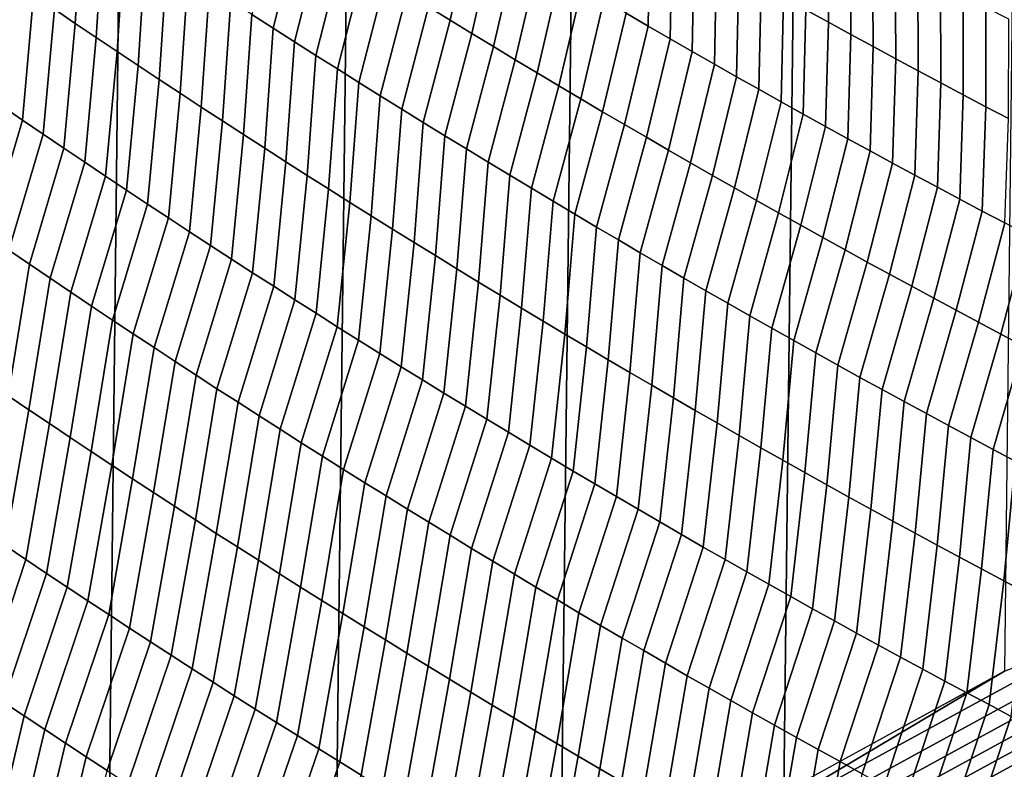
# Model space of a CAD drawing. Header units: metres. Extents: x -240 to 45, y -77 to 27.
# Tile 814 of 1056: x 11.09 to 13.51, y -23.47 to -21.62. Entities that reach past the tile are written whole.
import ezdxf

# ---------------------------------------------------------------- set-up
doc = ezdxf.new("R2010")
doc.units = ezdxf.units.M
doc.layers.add('solid_102011X2', color=7, linetype='CONTINUOUS')

msp = doc.modelspace()

# ---------------------------------------------------------------- linework, layer by layer
at = {"layer": 'solid_102011X2'}
for points in [[(11.298151, 24.343264), (10.729503, -24.592091), (10.155128, -24.828295), (10.729292, 24.592184)], [(11.861567, 24.081562), (11.298356, -24.343168), (10.729503, -24.592091), (11.298151, 24.343264)], [(12.418775, 23.807486), (11.8618, -24.081448), (11.298356, -24.343168), (11.861567, 24.081562)], [(12.968797, 23.521524), (12.419049, -23.807344), (11.8618, -24.081448), (12.418775, 23.807486)], [(13.511796, 23.223614), (12.969113, -23.521353), (12.419049, -23.807344), (12.968797, 23.521524)], [(14.046792, 22.914352), (13.512156, -23.223408), (12.969113, -23.521353), (13.511796, 23.223614)], [(11.172389, -21.592066, 121.656181), (11.223835, -21.626856, 121.674927), (11.242313, -21.330158, 121.958611), (11.190569, -21.295273, 121.940468)], [(11.223835, -21.626856, 121.674927), (11.275366, -21.661526, 121.693573), (11.294139, -21.364922, 121.976654), (11.242313, -21.330158, 121.958611)], [(11.659175, -21.604759, 122.100258), (11.71164, -21.638514, 122.117523), (11.774778, -21.386791, 122.424347), (11.721913, -21.353096, 122.407745)], [(12.093531, -21.586182, 122.521896), (12.146912, -21.618944, 122.537796), (12.201729, -21.377008, 122.849968), (12.147915, -21.344322, 122.834679)], [(12.580335, -21.601913, 122.954185), (12.634688, -21.633476, 122.968666), (12.639018, -21.376894, 123.274673), (12.584336, -21.34536, 123.260704)], [(13.023532, -21.593554, 123.369614), (13.078705, -21.623913, 123.382759), (13.076526, -21.379581, 123.695328), (13.020995, -21.349266, 123.68264)], [(11.275366, -21.661526, 121.693573), (11.326981, -21.696074, 121.712128), (11.346045, -21.399561, 121.994606), (11.294139, -21.364922, 121.976654)], [(11.71164, -21.638514, 122.117523), (11.764185, -21.67214, 122.134689), (11.827719, -21.420355, 122.440857), (11.774778, -21.386791, 122.424347)], [(12.146912, -21.618944, 122.537796), (12.200366, -21.651571, 122.553604), (12.255611, -21.409557, 122.865166), (12.201729, -21.377008, 122.849968)], [(12.634688, -21.633476, 122.968666), (12.689109, -21.664898, 122.98304), (12.693763, -21.408285, 123.288544), (12.639018, -21.376894, 123.274673)], [(13.078705, -21.623913, 123.382759), (13.133937, -21.654123, 123.395805), (13.132113, -21.409744, 123.707909), (13.076526, -21.379581, 123.695328)], [(11.326981, -21.696074, 121.712128), (11.378679, -21.730499, 121.730576), (11.398034, -21.434074, 122.012459), (11.346045, -21.399561, 121.994606)], [(12.200366, -21.651571, 122.553604), (12.253891, -21.684063, 122.569298), (12.309563, -21.441967, 122.880257), (12.255611, -21.409557, 122.865166)], [(12.689109, -21.664898, 122.98304), (12.743594, -21.696177, 122.997307), (12.74857, -21.439529, 123.302307), (12.693763, -21.408285, 123.288544)], [(13.133937, -21.654123, 123.395805), (13.189228, -21.684183, 123.408745), (13.187756, -21.439756, 123.72039), (13.132113, -21.409744, 123.707909)], [(11.378679, -21.730499, 121.730576), (11.430462, -21.764801, 121.748924), (11.450102, -21.468464, 122.03022), (11.398034, -21.434074, 122.012459)], [(11.764185, -21.67214, 122.134689), (11.816807, -21.705637, 122.151749), (11.880733, -21.453787, 122.45726), (11.827719, -21.420355, 122.440857)], [(11.816807, -21.705637, 122.151749), (11.869506, -21.739004, 122.168709), (11.933823, -21.487085, 122.473572), (11.880733, -21.453787, 122.45726)], [(12.253891, -21.684063, 122.569298), (12.307487, -21.716417, 122.5849), (12.363582, -21.474237, 122.895248), (12.309563, -21.441967, 122.880257)], [(12.743594, -21.696177, 122.997307), (12.798143, -21.72731, 123.011475), (12.80344, -21.470629, 123.315979), (12.74857, -21.439529, 123.302307)], [(13.189228, -21.684183, 123.408745), (13.244576, -21.714092, 123.421577), (13.243455, -21.469618, 123.732773), (13.187756, -21.439756, 123.72039)], [(11.430462, -21.764801, 121.748924), (11.482327, -21.798981, 121.767174), (11.502251, -21.502729, 122.047874), (11.450102, -21.468464, 122.03022)], [(12.307487, -21.716417, 122.5849), (12.361155, -21.748634, 122.600388), (12.417669, -21.506367, 122.910133), (12.363582, -21.474237, 122.895248)], [(12.798143, -21.72731, 123.011475), (12.852758, -21.758299, 123.025536), (12.858372, -21.501581, 123.329544), (12.80344, -21.470629, 123.315979)], [(13.244576, -21.714092, 123.421577), (13.299983, -21.743851, 123.434303), (13.299209, -21.499325, 123.745049), (13.243455, -21.469618, 123.732773)], [(11.482327, -21.798981, 121.767174), (11.534275, -21.833036, 121.785324), (11.55448, -21.536865, 122.065437), (11.502251, -21.502729, 122.047874)], [(11.869506, -21.739004, 122.168709), (11.922282, -21.77224, 122.185562), (11.986985, -21.52025, 122.489777), (11.933823, -21.487085, 122.473572)], [(12.361155, -21.748634, 122.600388), (12.414892, -21.780714, 122.615776), (12.471825, -21.538357, 122.924919), (12.417669, -21.506367, 122.910133)], [(12.852758, -21.758299, 123.025536), (12.907436, -21.789141, 123.039482), (12.913364, -21.532387, 123.343002), (12.858372, -21.501581, 123.329544)], [(13.299983, -21.743851, 123.434303), (13.355446, -21.773457, 123.446922), (13.355017, -21.528877, 123.757225), (13.299209, -21.499325, 123.745049)], [(11.042709, -21.830292, 121.345787), (11.093724, -21.865204, 121.365349), (11.121027, -21.557156, 121.637337), (11.069751, -21.522127, 121.618393)], [(11.922282, -21.77224, 122.185562), (11.975135, -21.805346, 122.202324), (12.040221, -21.553284, 122.50589), (11.986985, -21.52025, 122.489777)], [(12.907436, -21.789141, 123.039482), (12.962177, -21.819838, 123.053329), (12.968418, -21.563044, 123.356361), (12.913364, -21.532387, 123.343002)], [(13.355446, -21.773457, 123.446922), (13.410965, -21.802908, 123.459435), (13.410879, -21.558277, 123.769295), (13.355017, -21.528877, 123.757225)], [(11.093724, -21.865204, 121.365349), (11.144827, -21.899998, 121.384811), (11.172389, -21.592066, 121.656181), (11.121027, -21.557156, 121.637337)], [(11.534275, -21.833036, 121.785324), (11.586306, -21.866968, 121.803375), (11.606788, -21.570877, 122.082901), (11.55448, -21.536865, 122.065437)], [(11.975135, -21.805346, 122.202324), (12.028064, -21.83832, 122.218971), (12.093531, -21.586182, 122.521896), (12.040221, -21.553284, 122.50589)], [(12.414892, -21.780714, 122.615776), (12.468699, -21.812654, 122.631065), (12.526046, -21.570206, 122.939606), (12.471825, -21.538357, 122.924919)], [(11.586306, -21.866968, 121.803375), (11.638418, -21.900774, 121.82132), (11.659175, -21.604759, 122.100258), (11.606788, -21.570877, 122.082901)], [(12.468699, -21.812654, 122.631065), (12.522576, -21.844458, 122.64624), (12.580335, -21.601913, 122.954185), (12.526046, -21.570206, 122.939606)], [(12.962177, -21.819838, 123.053329), (13.016981, -21.850388, 123.06707), (13.023532, -21.593554, 123.369614), (12.968418, -21.563044, 123.356361)], [(13.410965, -21.802908, 123.459435), (13.46654, -21.832207, 123.47184), (13.466795, -21.587523, 123.781258), (13.410879, -21.558277, 123.769295)], [(11.144827, -21.899998, 121.384811), (11.196018, -21.934675, 121.404175), (11.223835, -21.626856, 121.674927), (11.172389, -21.592066, 121.656181)], [(11.638418, -21.900774, 121.82132), (11.690612, -21.934454, 121.839165), (11.71164, -21.638514, 122.117523), (11.659175, -21.604759, 122.100258)], [(12.028064, -21.83832, 122.218971), (12.081068, -21.871162, 122.235519), (12.146912, -21.618944, 122.537796), (12.093531, -21.586182, 122.521896)], [(12.522576, -21.844458, 122.64624), (12.576522, -21.87612, 122.661316), (12.634688, -21.633476, 122.968666), (12.580335, -21.601913, 122.954185)], [(13.016981, -21.850388, 123.06707), (13.071847, -21.880789, 123.080704), (13.078705, -21.623913, 123.382759), (13.023532, -21.593554, 123.369614)], [(13.46654, -21.832207, 123.47184), (13.52217, -21.861353, 123.484138), (13.522763, -21.616611, 123.793114), (13.466795, -21.587523, 123.781258)], [(11.196018, -21.934675, 121.404175), (11.247296, -21.969233, 121.423439), (11.275366, -21.661526, 121.693573), (11.223835, -21.626856, 121.674927)], [(12.081068, -21.871162, 122.235519), (12.134148, -21.903872, 122.251961), (12.200366, -21.651571, 122.553604), (12.146912, -21.618944, 122.537796)], [(13.071847, -21.880789, 123.080704), (13.126775, -21.911043, 123.094231), (13.133937, -21.654123, 123.395805), (13.078705, -21.623913, 123.382759)], [(11.690612, -21.934454, 121.839165), (11.742887, -21.968008, 121.856903), (11.764185, -21.67214, 122.134689), (11.71164, -21.638514, 122.117523)], [(12.134148, -21.903872, 122.251961), (12.187303, -21.936447, 122.268303), (12.253891, -21.684063, 122.569298), (12.200366, -21.651571, 122.553604)], [(12.576522, -21.87612, 122.661316), (12.630536, -21.90764, 122.676277), (12.689109, -21.664898, 122.98304), (12.634688, -21.633476, 122.968666)], [(13.126775, -21.911043, 123.094231), (13.181764, -21.941147, 123.107643), (13.189228, -21.684183, 123.408745), (13.133937, -21.654123, 123.395805)], [(11.247296, -21.969233, 121.423439), (11.298661, -22.003674, 121.442596), (11.326981, -21.696074, 121.712128), (11.275366, -21.661526, 121.693573)], [(11.742887, -21.968008, 121.856903), (11.795242, -22.001434, 121.874542), (11.816807, -21.705637, 122.151749), (11.764185, -21.67214, 122.134689)], [(12.630536, -21.90764, 122.676277), (12.684619, -21.93902, 122.691139), (12.743594, -21.696177, 122.997307), (12.689109, -21.664898, 122.98304)], [(11.298661, -22.003674, 121.442596), (11.350114, -22.037994, 121.461655), (11.378679, -21.730499, 121.730576), (11.326981, -21.696074, 121.712128)], [(12.187303, -21.936447, 122.268303), (12.240531, -21.968889, 122.284538), (12.307487, -21.716417, 122.5849), (12.253891, -21.684063, 122.569298)], [(12.684619, -21.93902, 122.691139), (12.73877, -21.970259, 122.705894), (12.798143, -21.72731, 123.011475), (12.743594, -21.696177, 122.997307)], [(13.181764, -21.941147, 123.107643), (13.236813, -21.971104, 123.120956), (13.244576, -21.714092, 123.421577), (13.189228, -21.684183, 123.408745)], [(11.795242, -22.001434, 121.874542), (11.847678, -22.034735, 121.892075), (11.869506, -21.739004, 122.168709), (11.816807, -21.705637, 122.151749)], [(12.240531, -21.968889, 122.284538), (12.293834, -22.001196, 122.300667), (12.361155, -21.748634, 122.600388), (12.307487, -21.716417, 122.5849)], [(13.236813, -21.971104, 123.120956), (13.291922, -22.000908, 123.134155), (13.299983, -21.743851, 123.434303), (13.244576, -21.714092, 123.421577)], [(11.350114, -22.037994, 121.461655), (11.401651, -22.072193, 121.480614), (11.430462, -21.764801, 121.748924), (11.378679, -21.730499, 121.730576)], [(11.847678, -22.034735, 121.892075), (11.900194, -22.067905, 121.9095), (11.922282, -21.77224, 122.185562), (11.869506, -21.739004, 122.168709)], [(12.293834, -22.001196, 122.300667), (12.34721, -22.033369, 122.316689), (12.414892, -21.780714, 122.615776), (12.361155, -21.748634, 122.600388)], [(12.73877, -21.970259, 122.705894), (12.792987, -22.001356, 122.720543), (12.852758, -21.758299, 123.025536), (12.798143, -21.72731, 123.011475)], [(13.291922, -22.000908, 123.134155), (13.347091, -22.030563, 123.14724), (13.355446, -21.773457, 123.446922), (13.299983, -21.743851, 123.434303)], [(11.401651, -22.072193, 121.480614), (11.453276, -22.106274, 121.499466), (11.482327, -21.798981, 121.767174), (11.430462, -21.764801, 121.748924)], [(11.900194, -22.067905, 121.9095), (11.952789, -22.100948, 121.926826), (11.975135, -21.805346, 122.202324), (11.922282, -21.77224, 122.185562)], [(12.792987, -22.001356, 122.720543), (12.847271, -22.032309, 122.735077), (12.907436, -21.789141, 123.039482), (12.852758, -21.758299, 123.025536)], [(13.347091, -22.030563, 123.14724), (13.402318, -22.060066, 123.160217), (13.410965, -21.802908, 123.459435), (13.355446, -21.773457, 123.446922)], [(11.453276, -22.106274, 121.499466), (11.504986, -22.140232, 121.518211), (11.534275, -21.833036, 121.785324), (11.482327, -21.798981, 121.767174)], [(12.34721, -22.033369, 122.316689), (12.400659, -22.065405, 122.332603), (12.468699, -21.812654, 122.631065), (12.414892, -21.780714, 122.615776)], [(12.847271, -22.032309, 122.735077), (12.901621, -22.063118, 122.749504), (12.962177, -21.819838, 123.053329), (12.907436, -21.789141, 123.039482)], [(11.952789, -22.100948, 121.926826), (12.005463, -22.133862, 121.944038), (12.028064, -21.83832, 122.218971), (11.975135, -21.805346, 122.202324)], [(12.400659, -22.065405, 122.332603), (12.454181, -22.097305, 122.348404), (12.522576, -21.844458, 122.64624), (12.468699, -21.812654, 122.631065)], [(12.901621, -22.063118, 122.749504), (12.956037, -22.093784, 122.763824), (13.016981, -21.850388, 123.06707), (12.962177, -21.819838, 123.053329)], [(13.402318, -22.060066, 123.160217), (13.457604, -22.089417, 123.173088), (13.46654, -21.832207, 123.47184), (13.410965, -21.802908, 123.459435)], [(10.958758, -22.116257, 121.067665), (11.009448, -22.151125, 121.087944), (11.093724, -21.865204, 121.365349), (11.042709, -21.830292, 121.345787)], [(11.504986, -22.140232, 121.518211), (11.556781, -22.174068, 121.536858), (11.586306, -21.866968, 121.803375), (11.534275, -21.833036, 121.785324)], [(12.005463, -22.133862, 121.944038), (12.058215, -22.166645, 121.961151), (12.081068, -21.871162, 122.235519), (12.028064, -21.83832, 122.218971)], [(12.454181, -22.097305, 122.348404), (12.507774, -22.129068, 122.364105), (12.576522, -21.87612, 122.661316), (12.522576, -21.844458, 122.64624)], [(13.457604, -22.089417, 123.173088), (13.512948, -22.118616, 123.185844), (13.52217, -21.861353, 123.484138), (13.46654, -21.832207, 123.47184)], [(11.009448, -22.151125, 121.087944), (11.06023, -22.185881, 121.108124), (11.144827, -21.899998, 121.384811), (11.093724, -21.865204, 121.365349)], [(11.556781, -22.174068, 121.536858), (11.608662, -22.207781, 121.555397), (11.638418, -21.900774, 121.82132), (11.586306, -21.866968, 121.803375)], [(12.058215, -22.166645, 121.961151), (12.111046, -22.199299, 121.978157), (12.134148, -21.903872, 122.251961), (12.081068, -21.871162, 122.235519)], [(12.956037, -22.093784, 122.763824), (13.010518, -22.124304, 122.778038), (13.071847, -21.880789, 123.080704), (13.016981, -21.850388, 123.06707)], [(12.507774, -22.129068, 122.364105), (12.56144, -22.160692, 122.3797), (12.630536, -21.90764, 122.676277), (12.576522, -21.87612, 122.661316)], [(13.010518, -22.124304, 122.778038), (13.065063, -22.154678, 122.792137), (13.126775, -21.911043, 123.094231), (13.071847, -21.880789, 123.080704)], [(11.06023, -22.185881, 121.108124), (11.111103, -22.220522, 121.128204), (11.196018, -21.934675, 121.404175), (11.144827, -21.899998, 121.384811)], [(11.608662, -22.207781, 121.555397), (11.660626, -22.241373, 121.573837), (11.690612, -21.934454, 121.839165), (11.638418, -21.900774, 121.82132)], [(12.111046, -22.199299, 121.978157), (12.163954, -22.231821, 121.995049), (12.187303, -21.936447, 122.268303), (12.134148, -21.903872, 122.251961)], [(12.56144, -22.160692, 122.3797), (12.615176, -22.192179, 122.39518), (12.684619, -21.93902, 122.691139), (12.630536, -21.90764, 122.676277)], [(13.065063, -22.154678, 122.792137), (13.119674, -22.184908, 122.806122), (13.181764, -21.941147, 123.107643), (13.126775, -21.911043, 123.094231)], [(11.111103, -22.220522, 121.128204), (11.162066, -22.255049, 121.148178), (11.247296, -21.969233, 121.423439), (11.196018, -21.934675, 121.404175)], [(11.660626, -22.241373, 121.573837), (11.712675, -22.274839, 121.592171), (11.742887, -21.968008, 121.856903), (11.690612, -21.934454, 121.839165)], [(12.163954, -22.231821, 121.995049), (12.216939, -22.264212, 122.011841), (12.240531, -21.968889, 122.284538), (12.187303, -21.936447, 122.268303)], [(12.615176, -22.192179, 122.39518), (12.668983, -22.223528, 122.410553), (12.73877, -21.970259, 122.705894), (12.684619, -21.93902, 122.691139)], [(13.119674, -22.184908, 122.806122), (13.174347, -22.214989, 122.82), (13.236813, -21.971104, 123.120956), (13.181764, -21.941147, 123.107643)], [(11.162066, -22.255049, 121.148178), (11.21312, -22.289459, 121.168045), (11.298661, -22.003674, 121.442596), (11.247296, -21.969233, 121.423439)], [(11.712675, -22.274839, 121.592171), (11.764807, -22.308182, 121.61039), (11.795242, -22.001434, 121.874542), (11.742887, -21.968008, 121.856903)], [(12.216939, -22.264212, 122.011841), (12.270001, -22.296469, 122.028519), (12.293834, -22.001196, 122.300667), (12.240531, -21.968889, 122.284538)], [(12.668983, -22.223528, 122.410553), (12.722861, -22.254736, 122.425812), (12.792987, -22.001356, 122.720543), (12.73877, -21.970259, 122.705894)], [(13.174347, -22.214989, 122.82), (13.229083, -22.244923, 122.833771), (13.291922, -22.000908, 123.134155), (13.236813, -21.971104, 123.120956)], [(11.21312, -22.289459, 121.168045), (11.264264, -22.323755, 121.187813), (11.350114, -22.037994, 121.461655), (11.298661, -22.003674, 121.442596)], [(11.764807, -22.308182, 121.61039), (11.817022, -22.341398, 121.62851), (11.847678, -22.034735, 121.892075), (11.795242, -22.001434, 121.874542)], [(12.270001, -22.296469, 122.028519), (12.323139, -22.328594, 122.04509), (12.34721, -22.033369, 122.316689), (12.293834, -22.001196, 122.300667)], [(12.722861, -22.254736, 122.425812), (12.77681, -22.285803, 122.440964), (12.847271, -22.032309, 122.735077), (12.792987, -22.001356, 122.720543)], [(13.229083, -22.244923, 122.833771), (13.283882, -22.274708, 122.847427), (13.347091, -22.030563, 123.14724), (13.291922, -22.000908, 123.134155)], [(11.264264, -22.323755, 121.187813), (11.315496, -22.357933, 121.207474), (11.401651, -22.072193, 121.480614), (11.350114, -22.037994, 121.461655)], [(11.817022, -22.341398, 121.62851), (11.869321, -22.374491, 121.646523), (11.900194, -22.067905, 121.9095), (11.847678, -22.034735, 121.892075)], [(12.323139, -22.328594, 122.04509), (12.376354, -22.360586, 122.061546), (12.400659, -22.065405, 122.332603), (12.34721, -22.033369, 122.316689)], [(12.77681, -22.285803, 122.440964), (12.830827, -22.31673, 122.456009), (12.901621, -22.063118, 122.749504), (12.847271, -22.032309, 122.735077)], [(13.283882, -22.274708, 122.847427), (13.338743, -22.304344, 122.86097), (13.402318, -22.060066, 123.160217), (13.347091, -22.030563, 123.14724)], [(12.376354, -22.360586, 122.061546), (12.429644, -22.392445, 122.077896), (12.454181, -22.097305, 122.348404), (12.400659, -22.065405, 122.332603)], [(12.830827, -22.31673, 122.456009), (12.884912, -22.347515, 122.47094), (12.956037, -22.093784, 122.763824), (12.901621, -22.063118, 122.749504)], [(13.338743, -22.304344, 122.86097), (13.393665, -22.333832, 122.874397), (13.457604, -22.089417, 123.173088), (13.402318, -22.060066, 123.160217)], [(11.315496, -22.357933, 121.207474), (11.366819, -22.391994, 121.227036), (11.453276, -22.106274, 121.499466), (11.401651, -22.072193, 121.480614)], [(11.869321, -22.374491, 121.646523), (11.921701, -22.407455, 121.664421), (11.952789, -22.100948, 121.926826), (11.900194, -22.067905, 121.9095)], [(13.393665, -22.333832, 122.874397), (13.448648, -22.363169, 122.887711), (13.512948, -22.118616, 123.185844), (13.457604, -22.089417, 123.173088)], [(11.366819, -22.391994, 121.227036), (11.418231, -22.42594, 121.24649), (11.504986, -22.140232, 121.518211), (11.453276, -22.106274, 121.499466)], [(11.921701, -22.407455, 121.664421), (11.974164, -22.440294, 121.682213), (12.005463, -22.133862, 121.944038), (11.952789, -22.100948, 121.926826)], [(12.429644, -22.392445, 122.077896), (12.483007, -22.424166, 122.094139), (12.507774, -22.129068, 122.364105), (12.454181, -22.097305, 122.348404)], [(12.884912, -22.347515, 122.47094), (12.939067, -22.378159, 122.485756), (13.010518, -22.124304, 122.778038), (12.956037, -22.093784, 122.763824)], [(11.974164, -22.440294, 121.682213), (12.026708, -22.473005, 121.699898), (12.058215, -22.166645, 121.961151), (12.005463, -22.133862, 121.944038)], [(12.483007, -22.424166, 122.094139), (12.536447, -22.455753, 122.110268), (12.56144, -22.160692, 122.3797), (12.507774, -22.129068, 122.364105)], [(12.939067, -22.378159, 122.485756), (12.993289, -22.408657, 122.500465), (13.065063, -22.154678, 122.792137), (13.010518, -22.124304, 122.778038)], [(13.448648, -22.363169, 122.887711), (13.503692, -22.392355, 122.900917), (13.568349, -22.147659, 123.198486), (13.512948, -22.118616, 123.185844)], [(11.418231, -22.42594, 121.24649), (11.46973, -22.459764, 121.265831), (11.556781, -22.174068, 121.536858), (11.504986, -22.140232, 121.518211)], [(12.536447, -22.455753, 122.110268), (12.58996, -22.487204, 122.126282), (12.615176, -22.192179, 122.39518), (12.56144, -22.160692, 122.3797)], [(12.993289, -22.408657, 122.500465), (13.047578, -22.439014, 122.515053), (13.119674, -22.184908, 122.806122), (13.065063, -22.154678, 122.792137)], [(13.503692, -22.392355, 122.900917), (13.558795, -22.421389, 122.914001), (13.623807, -22.17655, 123.211021), (13.568349, -22.147659, 123.198486)], [(11.008244, -22.510021, 120.861298), (11.058971, -22.544554, 120.882034), (11.111103, -22.220522, 121.128204), (11.06023, -22.185881, 121.108124)], [(11.46973, -22.459764, 121.265831), (11.521318, -22.493469, 121.285072), (11.608662, -22.207781, 121.555397), (11.556781, -22.174068, 121.536858)], [(12.026708, -22.473005, 121.699898), (12.079332, -22.50559, 121.717476), (12.111046, -22.199299, 121.978157), (12.058215, -22.166645, 121.961151)], [(13.047578, -22.439014, 122.515053), (13.101934, -22.469225, 122.529533), (13.174347, -22.214989, 122.82), (13.119674, -22.184908, 122.806122)], [(11.521318, -22.493469, 121.285072), (11.572995, -22.527056, 121.304207), (11.660626, -22.241373, 121.573837), (11.608662, -22.207781, 121.555397)], [(12.079332, -22.50559, 121.717476), (12.132038, -22.538044, 121.73494), (12.163954, -22.231821, 121.995049), (12.111046, -22.199299, 121.978157)], [(12.58996, -22.487204, 122.126282), (12.643546, -22.518518, 122.142189), (12.668983, -22.223528, 122.410553), (12.615176, -22.192179, 122.39518)], [(11.058971, -22.544554, 120.882034), (11.109792, -22.578974, 120.902672), (11.162066, -22.255049, 121.148178), (11.111103, -22.220522, 121.128204)], [(12.132038, -22.538044, 121.73494), (12.184824, -22.57037, 121.752296), (12.216939, -22.264212, 122.011841), (12.163954, -22.231821, 121.995049)], [(12.643546, -22.518518, 122.142189), (12.697206, -22.549696, 122.157982), (12.722861, -22.254736, 122.425812), (12.668983, -22.223528, 122.410553)], [(13.101934, -22.469225, 122.529533), (13.156357, -22.499292, 122.5439), (13.229083, -22.244923, 122.833771), (13.174347, -22.214989, 122.82)], [(11.109792, -22.578974, 120.902672), (11.160707, -22.613281, 120.923203), (11.21312, -22.289459, 121.168045), (11.162066, -22.255049, 121.148178)], [(11.572995, -22.527056, 121.304207), (11.624759, -22.56052, 121.323235), (11.712675, -22.274839, 121.592171), (11.660626, -22.241373, 121.573837)], [(12.697206, -22.549696, 122.157982), (12.750938, -22.580734, 122.17366), (12.77681, -22.285803, 122.440964), (12.722861, -22.254736, 122.425812)], [(13.156357, -22.499292, 122.5439), (13.210845, -22.529213, 122.558151), (13.283882, -22.274708, 122.847427), (13.229083, -22.244923, 122.833771)], [(11.624759, -22.56052, 121.323235), (11.676609, -22.593864, 121.342155), (11.764807, -22.308182, 121.61039), (11.712675, -22.274839, 121.592171)], [(12.184824, -22.57037, 121.752296), (12.237689, -22.602566, 121.769539), (12.270001, -22.296469, 122.028519), (12.216939, -22.264212, 122.011841)], [(13.210845, -22.529213, 122.558151), (13.265398, -22.558989, 122.572289), (13.338743, -22.304344, 122.86097), (13.283882, -22.274708, 122.847427)], [(11.160707, -22.613281, 120.923203), (11.211715, -22.647476, 120.943626), (11.264264, -22.323755, 121.187813), (11.21312, -22.289459, 121.168045)], [(11.676609, -22.593864, 121.342155), (11.728545, -22.627089, 121.360962), (11.817022, -22.341398, 121.62851), (11.764807, -22.308182, 121.61039)], [(12.237689, -22.602566, 121.769539), (12.290633, -22.63463, 121.786674), (12.323139, -22.328594, 122.04509), (12.270001, -22.296469, 122.028519)], [(12.750938, -22.580734, 122.17366), (12.804744, -22.611633, 122.189232), (12.830827, -22.31673, 122.456009), (12.77681, -22.285803, 122.440964)], [(13.265398, -22.558989, 122.572289), (13.320016, -22.588617, 122.586311), (13.393665, -22.333832, 122.874397), (13.338743, -22.304344, 122.86097)], [(11.211715, -22.647476, 120.943626), (11.262815, -22.681557, 120.963943), (11.315496, -22.357933, 121.207474), (11.264264, -22.323755, 121.187813)], [(12.290633, -22.63463, 121.786674), (12.343657, -22.666565, 121.803688), (12.376354, -22.360586, 122.061546), (12.323139, -22.328594, 122.04509)], [(12.804744, -22.611633, 122.189232), (12.858621, -22.642393, 122.204681), (12.884912, -22.347515, 122.47094), (12.830827, -22.31673, 122.456009)], [(11.728545, -22.627089, 121.360962), (11.780569, -22.660189, 121.379662), (11.869321, -22.374491, 121.646523), (11.817022, -22.341398, 121.62851)], [(12.858621, -22.642393, 122.204681), (12.912568, -22.673014, 122.220016), (12.939067, -22.378159, 122.485756), (12.884912, -22.347515, 122.47094)], [(13.320016, -22.588617, 122.586311), (13.374699, -22.618097, 122.60022), (13.448648, -22.363169, 122.887711), (13.393665, -22.333832, 122.874397)], [(11.262815, -22.681557, 120.963943), (11.314009, -22.715525, 120.984154), (11.366819, -22.391994, 121.227036), (11.315496, -22.357933, 121.207474)], [(11.780569, -22.660189, 121.379662), (11.832677, -22.693167, 121.398254), (11.921701, -22.407455, 121.664421), (11.869321, -22.374491, 121.646523)], [(12.343657, -22.666565, 121.803688), (12.396758, -22.698368, 121.820595), (12.429644, -22.392445, 122.077896), (12.376354, -22.360586, 122.061546)], [(12.912568, -22.673014, 122.220016), (12.966586, -22.703493, 122.235237), (12.993289, -22.408657, 122.500465), (12.939067, -22.378159, 122.485756)], [(13.374699, -22.618097, 122.60022), (13.429444, -22.647429, 122.614006), (13.503692, -22.392355, 122.900917), (13.448648, -22.363169, 122.887711)], [(11.314009, -22.715525, 120.984154), (11.365294, -22.749374, 121.004257), (11.418231, -22.42594, 121.24649), (11.366819, -22.391994, 121.227036)], [(12.396758, -22.698368, 121.820595), (12.449938, -22.730038, 121.837395), (12.483007, -22.424166, 122.094139), (12.429644, -22.392445, 122.077896)], [(13.429444, -22.647429, 122.614006), (13.484253, -22.676613, 122.627686), (13.558795, -22.421389, 122.914001), (13.503692, -22.392355, 122.900917)], [(11.365294, -22.749374, 121.004257), (11.416671, -22.783112, 121.024254), (11.46973, -22.459764, 121.265831), (11.418231, -22.42594, 121.24649)], [(11.832677, -22.693167, 121.398254), (11.884871, -22.726021, 121.416733), (11.974164, -22.440294, 121.682213), (11.921701, -22.407455, 121.664421)], [(12.449938, -22.730038, 121.837395), (12.503194, -22.761574, 121.854073), (12.536447, -22.455753, 122.110268), (12.483007, -22.424166, 122.094139)], [(12.966586, -22.703493, 122.235237), (13.020675, -22.733829, 122.250351), (13.047578, -22.439014, 122.515053), (12.993289, -22.408657, 122.500465)], [(13.484253, -22.676613, 122.627686), (13.539124, -22.705645, 122.641243), (13.613957, -22.45027, 122.926979), (13.558795, -22.421389, 122.914001)], [(11.884871, -22.726021, 121.416733), (11.93715, -22.758751, 121.435097), (12.026708, -22.473005, 121.699898), (11.974164, -22.440294, 121.682213)], [(13.020675, -22.733829, 122.250351), (13.074833, -22.764027, 122.265335), (13.101934, -22.469225, 122.529533), (13.047578, -22.439014, 122.515053)], [(11.416671, -22.783112, 121.024254), (11.46814, -22.81673, 121.044144), (11.521318, -22.493469, 121.285072), (11.46973, -22.459764, 121.265831)], [(11.93715, -22.758751, 121.435097), (11.989513, -22.791357, 121.453362), (12.079332, -22.50559, 121.717476), (12.026708, -22.473005, 121.699898)], [(12.503194, -22.761574, 121.854073), (12.556528, -22.792976, 121.870636), (12.58996, -22.487204, 122.126282), (12.536447, -22.455753, 122.110268)], [(13.074833, -22.764027, 122.265335), (13.12906, -22.794079, 122.280212), (13.156357, -22.499292, 122.5439), (13.101934, -22.469225, 122.529533)], [(11.46814, -22.81673, 121.044144), (11.519699, -22.850231, 121.063919), (11.572995, -22.527056, 121.304207), (11.521318, -22.493469, 121.285072)], [(12.556528, -22.792976, 121.870636), (12.609939, -22.824245, 121.887085), (12.643546, -22.518518, 122.142189), (12.58996, -22.487204, 122.126282)], [(13.12906, -22.794079, 122.280212), (13.183356, -22.823988, 122.294968), (13.210845, -22.529213, 122.558151), (13.156357, -22.499292, 122.5439)], [(11.519699, -22.850231, 121.063919), (11.571349, -22.883615, 121.08358), (11.624759, -22.56052, 121.323235), (11.572995, -22.527056, 121.304207)], [(11.989513, -22.791357, 121.453362), (12.04196, -22.823837, 121.471504), (12.132038, -22.538044, 121.73494), (12.079332, -22.50559, 121.717476)], [(12.609939, -22.824245, 121.887085), (12.663424, -22.855377, 121.903419), (12.697206, -22.549696, 122.157982), (12.643546, -22.518518, 122.142189)], [(11.000687, -22.879623, 120.651596), (11.051395, -22.9139, 120.67289), (11.109792, -22.578974, 120.902672), (11.058971, -22.544554, 120.882034)], [(12.04196, -22.823837, 121.471504), (12.094491, -22.856192, 121.489532), (12.184824, -22.57037, 121.752296), (12.132038, -22.538044, 121.73494)], [(12.663424, -22.855377, 121.903419), (12.716987, -22.886375, 121.91964), (12.750938, -22.580734, 122.17366), (12.697206, -22.549696, 122.157982)], [(13.183356, -22.823988, 122.294968), (13.23772, -22.853752, 122.309608), (13.265398, -22.558989, 122.572289), (13.210845, -22.529213, 122.558151)], [(11.571349, -22.883615, 121.08358), (11.62309, -22.916882, 121.103134), (11.676609, -22.593864, 121.342155), (11.624759, -22.56052, 121.323235)], [(12.094491, -22.856192, 121.489532), (12.147104, -22.88842, 121.507454), (12.237689, -22.602566, 121.769539), (12.184824, -22.57037, 121.752296)], [(13.23772, -22.853752, 122.309608), (13.292151, -22.883371, 122.324135), (13.320016, -22.588617, 122.586311), (13.265398, -22.558989, 122.572289)], [(11.051395, -22.9139, 120.67289), (11.102201, -22.948069, 120.694077), (11.160707, -22.613281, 120.923203), (11.109792, -22.578974, 120.902672)], [(11.62309, -22.916882, 121.103134), (11.67492, -22.950029, 121.122581), (11.728545, -22.627089, 121.360962), (11.676609, -22.593864, 121.342155)], [(12.716987, -22.886375, 121.91964), (12.770624, -22.917236, 121.935745), (12.804744, -22.611633, 122.189232), (12.750938, -22.580734, 122.17366)], [(13.292151, -22.883371, 122.324135), (13.346649, -22.912846, 122.338531), (13.374699, -22.618097, 122.60022), (13.320016, -22.588617, 122.586311)], [(11.102201, -22.948069, 120.694077), (11.153101, -22.982128, 120.715149), (11.211715, -22.647476, 120.943626), (11.160707, -22.613281, 120.923203)], [(12.147104, -22.88842, 121.507454), (12.1998, -22.920521, 121.525261), (12.290633, -22.63463, 121.786674), (12.237689, -22.602566, 121.769539)], [(12.770624, -22.917236, 121.935745), (12.824337, -22.94796, 121.951736), (12.858621, -22.642393, 122.204681), (12.804744, -22.611633, 122.189232)], [(13.346649, -22.912846, 122.338531), (13.401215, -22.942175, 122.352821), (13.429444, -22.647429, 122.614006), (13.374699, -22.618097, 122.60022)], [(11.153101, -22.982128, 120.715149), (11.204099, -23.016075, 120.736122), (11.262815, -22.681557, 120.963943), (11.211715, -22.647476, 120.943626)], [(11.67492, -22.950029, 121.122581), (11.72684, -22.983057, 121.141914), (11.780569, -22.660189, 121.379662), (11.728545, -22.627089, 121.360962)], [(12.1998, -22.920521, 121.525261), (12.252579, -22.952492, 121.542953), (12.343657, -22.666565, 121.803688), (12.290633, -22.63463, 121.786674)], [(12.824337, -22.94796, 121.951736), (12.878122, -22.978546, 121.967606), (12.912568, -22.673014, 122.220016), (12.858621, -22.642393, 122.204681)], [(13.401215, -22.942175, 122.352821), (13.455845, -22.971355, 122.366982), (13.484253, -22.676613, 122.627686), (13.429444, -22.647429, 122.614006)], [(11.72684, -22.983057, 121.141914), (11.778849, -23.015965, 121.161133), (11.832677, -22.693167, 121.398254), (11.780569, -22.660189, 121.379662)], [(12.252579, -22.952492, 121.542953), (12.305439, -22.984337, 121.560532), (12.396758, -22.698368, 121.820595), (12.343657, -22.666565, 121.803688)], [(11.204099, -23.016075, 120.736122), (11.255192, -23.049911, 120.756981), (11.314009, -22.715525, 120.984154), (11.262815, -22.681557, 120.963943)], [(11.778849, -23.015965, 121.161133), (11.830946, -23.048752, 121.180237), (11.884871, -22.726021, 121.416733), (11.832677, -22.693167, 121.398254)], [(12.878122, -22.978546, 121.967606), (12.931983, -23.008993, 121.983353), (12.966586, -22.703493, 122.235237), (12.912568, -22.673014, 122.220016)], [(13.455845, -22.971355, 122.366982), (13.510541, -23.000389, 122.381027), (13.539124, -22.705645, 122.641243), (13.484253, -22.676613, 122.627686)], [(11.255192, -23.049911, 120.756981), (11.30638, -23.083635, 120.777725), (11.365294, -22.749374, 121.004257), (11.314009, -22.715525, 120.984154)], [(12.305439, -22.984337, 121.560532), (12.35838, -23.016052, 121.577988), (12.449938, -22.730038, 121.837395), (12.396758, -22.698368, 121.820595)], [(12.931983, -23.008993, 121.983353), (12.985915, -23.039301, 121.998985), (13.020675, -22.733829, 122.250351), (12.966586, -22.703493, 122.235237)], [(13.510541, -23.000389, 122.381027), (13.565303, -23.029274, 122.394951), (13.594057, -22.734528, 122.654678), (13.539124, -22.705645, 122.641243)], [(11.830946, -23.048752, 121.180237), (11.883131, -23.081417, 121.199234), (11.93715, -22.758751, 121.435097), (11.884871, -22.726021, 121.416733)], [(12.35838, -23.016052, 121.577988), (12.411403, -23.047636, 121.595337), (12.503194, -22.761574, 121.854073), (12.449938, -22.730038, 121.837395)], [(12.985915, -23.039301, 121.998985), (13.039921, -23.069469, 122.014503), (13.074833, -22.764027, 122.265335), (13.020675, -22.733829, 122.250351)], [(11.30638, -23.083635, 120.777725), (11.357663, -23.117247, 120.798363), (11.416671, -22.783112, 121.024254), (11.365294, -22.749374, 121.004257)], [(11.883131, -23.081417, 121.199234), (11.935404, -23.113962, 121.218109), (11.989513, -22.791357, 121.453362), (11.93715, -22.758751, 121.435097)], [(12.411403, -23.047636, 121.595337), (12.464505, -23.079092, 121.612564), (12.556528, -22.792976, 121.870636), (12.503194, -22.761574, 121.854073)], [(13.039921, -23.069469, 122.014503), (13.093999, -23.099497, 122.0299), (13.12906, -22.794079, 122.280212), (13.074833, -22.764027, 122.265335)], [(11.357663, -23.117247, 120.798363), (11.409041, -23.150745, 120.818893), (11.46814, -22.81673, 121.044144), (11.416671, -22.783112, 121.024254)], [(11.935404, -23.113962, 121.218109), (11.987764, -23.146381, 121.236877), (12.04196, -22.823837, 121.471504), (11.989513, -22.791357, 121.453362)], [(12.464505, -23.079092, 121.612564), (12.517688, -23.110415, 121.629677), (12.609939, -22.824245, 121.887085), (12.556528, -22.792976, 121.870636)], [(13.093999, -23.099497, 122.0299), (13.148148, -23.129383, 122.045174), (13.183356, -22.823988, 122.294968), (13.12906, -22.794079, 122.280212)], [(11.409041, -23.150745, 120.818893), (11.460514, -23.18413, 120.83931), (11.519699, -22.850231, 121.063919), (11.46814, -22.81673, 121.044144)], [(11.987764, -23.146381, 121.236877), (12.040211, -23.17868, 121.255524), (12.094491, -22.856192, 121.489532), (12.04196, -22.823837, 121.471504)], [(12.517688, -23.110415, 121.629677), (12.57095, -23.141607, 121.646675), (12.663424, -22.855377, 121.903419), (12.609939, -22.824245, 121.887085)], [(13.148148, -23.129383, 122.045174), (13.202368, -23.159128, 122.060326), (13.23772, -22.853752, 122.309608), (13.183356, -22.823988, 122.294968)], [(11.460514, -23.18413, 120.83931), (11.51208, -23.2174, 120.859604), (11.571349, -22.883615, 121.08358), (11.519699, -22.850231, 121.063919)], [(12.040211, -23.17868, 121.255524), (12.092744, -23.210854, 121.274055), (12.147104, -22.88842, 121.507454), (12.094491, -22.856192, 121.489532)], [(12.57095, -23.141607, 121.646675), (12.62429, -23.172665, 121.663551), (12.716987, -22.886375, 121.91964), (12.663424, -22.855377, 121.903419)], [(13.202368, -23.159128, 122.060326), (13.256659, -23.18873, 122.075363), (13.292151, -22.883371, 122.324135), (13.23772, -22.853752, 122.309608)], [(11.51208, -23.2174, 120.859604), (11.56374, -23.250553, 120.879799), (11.62309, -22.916882, 121.103134), (11.571349, -22.883615, 121.08358)], [(12.092744, -23.210854, 121.274055), (12.145363, -23.242903, 121.292473), (12.1998, -22.920521, 121.525261), (12.147104, -22.88842, 121.507454)], [(12.62429, -23.172665, 121.663551), (12.677711, -23.20359, 121.680313), (12.770624, -22.917236, 121.935745), (12.716987, -22.886375, 121.91964)], [(13.256659, -23.18873, 122.075363), (13.31102, -23.218187, 122.090279), (13.346649, -22.912846, 122.338531), (13.292151, -22.883371, 122.324135)], [(10.94616, -23.231577, 120.441765), (10.996743, -23.265615, 120.463661), (11.102201, -22.948069, 120.694077), (11.051395, -22.9139, 120.67289)], [(13.31102, -23.218187, 122.090279), (13.36545, -23.247501, 122.105072), (13.401215, -22.942175, 122.352821), (13.346649, -22.912846, 122.338531)], [(11.56374, -23.250553, 120.879799), (11.615493, -23.28359, 120.899872), (11.67492, -22.950029, 121.122581), (11.62309, -22.916882, 121.103134)], [(12.145363, -23.242903, 121.292473), (12.198068, -23.274826, 121.310776), (12.252579, -22.952492, 121.542953), (12.1998, -22.920521, 121.525261)], [(12.677711, -23.20359, 121.680313), (12.731209, -23.234383, 121.696953), (12.824337, -22.94796, 121.951736), (12.770624, -22.917236, 121.935745)], [(10.996743, -23.265615, 120.463661), (11.047425, -23.299549, 120.485451), (11.153101, -22.982128, 120.715149), (11.102201, -22.948069, 120.694077)], [(11.615493, -23.28359, 120.899872), (11.667338, -23.316513, 120.91983), (11.72684, -22.983057, 121.141914), (11.67492, -22.950029, 121.122581)], [(12.198068, -23.274826, 121.310776), (12.250857, -23.306623, 121.328957), (12.305439, -22.984337, 121.560532), (12.252579, -22.952492, 121.542953)], [(12.731209, -23.234383, 121.696953), (12.784784, -23.265039, 121.71347), (12.878122, -22.978546, 121.967606), (12.824337, -22.94796, 121.951736)], [(13.36545, -23.247501, 122.105072), (13.41995, -23.27667, 122.119736), (13.455845, -22.971355, 122.366982), (13.401215, -22.942175, 122.352821)], [(11.047425, -23.299549, 120.485451), (11.098207, -23.333374, 120.507126), (11.204099, -23.016075, 120.736122), (11.153101, -22.982128, 120.715149)], [(11.667338, -23.316513, 120.91983), (11.719276, -23.349318, 120.939674), (11.778849, -23.015965, 121.161133), (11.72684, -22.983057, 121.141914)], [(12.250857, -23.306623, 121.328957), (12.303731, -23.338295, 121.347023), (12.35838, -23.016052, 121.577988), (12.305439, -22.984337, 121.560532)], [(12.784784, -23.265039, 121.71347), (12.838437, -23.295563, 121.729874), (12.931983, -23.008993, 121.983353), (12.878122, -22.978546, 121.967606)], [(13.41995, -23.27667, 122.119736), (13.474517, -23.305695, 122.134285), (13.510541, -23.000389, 122.381027), (13.455845, -22.971355, 122.366982)], [(12.838437, -23.295563, 121.729874), (12.892166, -23.325949, 121.746155), (12.985915, -23.039301, 121.998985), (12.931983, -23.008993, 121.983353)], [(13.474517, -23.305695, 122.134285), (13.529153, -23.334572, 122.148712), (13.565303, -23.029274, 122.394951), (13.510541, -23.000389, 122.381027)], [(11.098207, -23.333374, 120.507126), (11.149086, -23.367092, 120.528687), (11.255192, -23.049911, 120.756981), (11.204099, -23.016075, 120.736122)], [(11.719276, -23.349318, 120.939674), (11.771306, -23.382004, 120.959404), (11.830946, -23.048752, 121.180237), (11.778849, -23.015965, 121.161133)], [(12.303731, -23.338295, 121.347023), (12.356689, -23.369839, 121.364967), (12.411403, -23.047636, 121.595337), (12.35838, -23.016052, 121.577988)], [(11.149086, -23.367092, 120.528687), (11.200065, -23.400702, 120.55014), (11.30638, -23.083635, 120.777725), (11.255192, -23.049911, 120.756981)], [(11.771306, -23.382004, 120.959404), (11.823426, -23.414572, 120.979019), (11.883131, -23.081417, 121.199234), (11.830946, -23.048752, 121.180237)], [(12.356689, -23.369839, 121.364967), (12.409732, -23.401255, 121.382797), (12.464505, -23.079092, 121.612564), (12.411403, -23.047636, 121.595337)], [(12.892166, -23.325949, 121.746155), (12.945971, -23.356197, 121.762314), (13.039921, -23.069469, 122.014503), (12.985915, -23.039301, 121.998985)], [(11.200065, -23.400702, 120.55014), (11.251142, -23.434202, 120.57148), (11.357663, -23.117247, 120.798363), (11.30638, -23.083635, 120.777725)], [(11.823426, -23.414572, 120.979019), (11.875638, -23.447021, 120.99852), (11.935404, -23.113962, 121.218109), (11.883131, -23.081417, 121.199234)], [(12.409732, -23.401255, 121.382797), (12.462857, -23.432543, 121.400505), (12.517688, -23.110415, 121.629677), (12.464505, -23.079092, 121.612564)], [(12.945971, -23.356197, 121.762314), (12.999853, -23.386309, 121.778351), (13.093999, -23.099497, 122.0299), (13.039921, -23.069469, 122.014503)], [(12.999853, -23.386309, 121.778351), (13.053809, -23.416283, 121.794266), (13.148148, -23.129383, 122.045174), (13.093999, -23.099497, 122.0299)], [(11.251142, -23.434202, 120.57148), (11.302317, -23.467594, 120.592705), (11.409041, -23.150745, 120.818893), (11.357663, -23.117247, 120.798363)], [(11.875638, -23.447021, 120.99852), (11.92794, -23.479349, 121.017899), (11.987764, -23.146381, 121.236877), (11.935404, -23.113962, 121.218109)], [(12.462857, -23.432543, 121.400505), (12.516065, -23.463701, 121.418091), (12.57095, -23.141607, 121.646675), (12.517688, -23.110415, 121.629677)], [(12.689202, -23.713949, 0.002684), (13.512156, -23.223408), (13.758804, -23.129025, 0.002684)], [(12.689202, -23.713949, 0.002684), (13.758804, -23.129025, 0.002684), (13.778645, -23.163483, 0.010808), (12.707511, -23.749245, 0.010808)], [(13.053809, -23.416283, 121.794266), (13.10784, -23.446117, 121.810059), (13.202368, -23.159128, 122.060326), (13.148148, -23.129383, 122.045174)], [(11.302317, -23.467594, 120.592705), (11.353589, -23.500875, 120.613815), (11.460514, -23.18413, 120.83931), (11.409041, -23.150745, 120.818893)], [(11.92794, -23.479349, 121.017899), (11.980332, -23.511559, 121.037163), (12.040211, -23.17868, 121.255524), (11.987764, -23.146381, 121.236877)], [(12.516065, -23.463701, 121.418091), (12.569356, -23.49473, 121.435555), (12.62429, -23.172665, 121.663551), (12.57095, -23.141607, 121.646675)], [(11.980332, -23.511559, 121.037163), (12.032814, -23.543646, 121.056305), (12.092744, -23.210854, 121.274055), (12.040211, -23.17868, 121.255524)], [(12.569356, -23.49473, 121.435555), (12.622728, -23.525627, 121.452904), (12.677711, -23.20359, 121.680313), (12.62429, -23.172665, 121.663551)], [(12.707511, -23.749245, 0.010808), (13.778645, -23.163483, 0.010808), (13.797756, -23.196674, 0.024224), (12.725147, -23.783245, 0.024224)], [(13.10784, -23.446117, 121.810059), (13.161944, -23.475813, 121.825729), (13.256659, -23.18873, 122.075363), (13.202368, -23.159128, 122.060326)], [(11.353589, -23.500875, 120.613815), (11.404959, -23.534046, 120.634819), (11.51208, -23.2174, 120.859604), (11.460514, -23.18413, 120.83931)], [(12.622728, -23.525627, 121.452904), (12.676182, -23.556393, 121.470123), (12.731209, -23.234383, 121.696953), (12.677711, -23.20359, 121.680313)], [(12.725147, -23.783245, 0.024224), (13.797756, -23.196674, 0.024224), (13.815789, -23.227995, 0.042687), (12.741788, -23.815325, 0.042687)], [(13.161944, -23.475813, 121.825729), (13.216124, -23.505367, 121.841278), (13.31102, -23.218187, 122.090279), (13.256659, -23.18873, 122.075363)], [(11.404959, -23.534046, 120.634819), (11.456425, -23.567106, 120.655701), (11.56374, -23.250553, 120.879799), (11.51208, -23.2174, 120.859604)], [(12.032814, -23.543646, 121.056305), (12.085385, -23.575613, 121.075325), (12.145363, -23.242903, 121.292473), (12.092744, -23.210854, 121.274055)], [(12.689202, -23.713949, 0.002684), (12.969113, -23.521353), (13.512156, -23.223408)], [(12.741788, -23.815325, 0.042687), (13.815789, -23.227995, 0.042687), (13.832415, -23.256868, 0.065859), (12.75713, -23.8449, 0.065859)], [(13.216124, -23.505367, 121.841278), (13.270374, -23.534782, 121.856705), (13.36545, -23.247501, 122.105072), (13.31102, -23.218187, 122.090279)], [(11.456425, -23.567106, 120.655701), (11.507987, -23.600054, 120.676468), (11.615493, -23.28359, 120.899872), (11.56374, -23.250553, 120.879799)], [(12.085385, -23.575613, 121.075325), (12.138045, -23.607456, 121.094231), (12.198068, -23.274826, 121.310776), (12.145363, -23.242903, 121.292473)], [(12.676182, -23.556393, 121.470123), (12.729717, -23.587027, 121.487228), (12.784784, -23.265039, 121.71347), (12.731209, -23.234383, 121.696953)], [(13.270374, -23.534782, 121.856705), (13.324698, -23.564054, 121.872002), (13.41995, -23.27667, 122.119736), (13.36545, -23.247501, 122.105072)], [(12.138045, -23.607456, 121.094231), (12.190793, -23.639175, 121.113022), (12.250857, -23.306623, 121.328957), (12.198068, -23.274826, 121.310776)], [(12.729717, -23.587027, 121.487228), (12.783332, -23.617527, 121.504211), (12.838437, -23.295563, 121.729874), (12.784784, -23.265039, 121.71347)], [(12.75713, -23.8449, 0.065859), (13.832415, -23.256868, 0.065859), (13.847326, -23.282766, 0.093315), (12.77089, -23.871428, 0.093315)], [(13.324698, -23.564054, 121.872002), (13.379095, -23.593184, 121.887177), (13.474517, -23.305695, 122.134285), (13.41995, -23.27667, 122.119736)], [(10.965286, -23.646063, 120.2845), (11.016075, -23.679758, 120.30687), (11.098207, -23.333374, 120.507126), (11.047425, -23.299549, 120.485451)], [(11.507987, -23.600054, 120.676468), (11.559646, -23.632889, 120.697121), (11.667338, -23.316513, 120.91983), (11.615493, -23.28359, 120.899872)], [(12.77089, -23.871428, 0.093315), (13.847326, -23.282766, 0.093315), (13.860253, -23.305218, 0.124553), (12.782819, -23.894424, 0.124553)], [(12.783332, -23.617527, 121.504211), (12.837028, -23.647896, 121.521065), (12.892166, -23.325949, 121.746155), (12.838437, -23.295563, 121.729874)], [(11.559646, -23.632889, 120.697121), (11.611401, -23.665611, 120.717659), (11.719276, -23.349318, 120.939674), (11.667338, -23.316513, 120.91983)], [(12.190793, -23.639175, 121.113022), (12.243629, -23.670773, 121.131683), (12.303731, -23.338295, 121.347023), (12.250857, -23.306623, 121.328957)], [(12.782819, -23.894424, 0.124553), (13.860253, -23.305218, 0.124553), (13.870957, -23.323809, 0.159003), (12.792697, -23.913467, 0.159003)], [(12.792697, -23.913467, 0.159003), (13.870957, -23.323809, 0.159003), (13.879245, -23.338202, 0.196032), (12.800344, -23.928209, 0.196032)], [(12.837028, -23.647896, 121.521065), (12.890802, -23.678127, 121.537796), (12.945971, -23.356197, 121.762314), (12.892166, -23.325949, 121.746155)], [(13.379095, -23.593184, 121.887177), (13.433562, -23.622171, 121.902229), (13.529153, -23.334572, 122.148712), (13.474517, -23.305695, 122.134285)], [(11.016075, -23.679758, 120.30687), (11.066967, -23.71335, 120.329124), (11.149086, -23.367092, 120.528687), (11.098207, -23.333374, 120.507126)], [(11.611401, -23.665611, 120.717659), (11.66325, -23.698219, 120.738075), (11.771306, -23.382004, 120.959404), (11.719276, -23.349318, 120.939674)], [(12.243629, -23.670773, 121.131683), (12.296553, -23.702246, 121.15023), (12.356689, -23.369839, 121.364967), (12.303731, -23.338295, 121.347023)], [(12.800344, -23.928209, 0.196032), (13.879245, -23.338202, 0.196032), (13.884961, -23.348131, 0.234964), (12.80562, -23.938379, 0.234964)], [(12.80562, -23.938379, 0.234964), (13.884961, -23.348131, 0.234964), (13.587281, -23.524096, 0.275086)], [(13.433562, -23.622171, 121.902229), (13.488101, -23.651012, 121.917152), (13.583856, -23.363302, 122.16301), (13.529153, -23.334572, 122.148712)], [(11.066967, -23.71335, 120.329124), (11.11796, -23.746838, 120.351265), (11.200065, -23.400702, 120.55014), (11.149086, -23.367092, 120.528687)], [(12.296553, -23.702246, 121.15023), (12.349563, -23.733591, 121.168655), (12.409732, -23.401255, 121.382797), (12.356689, -23.369839, 121.364967)], [(12.890802, -23.678127, 121.537796), (12.944656, -23.708227, 121.554405), (12.999853, -23.386309, 121.778351), (12.945971, -23.356197, 121.762314)], [(13.488101, -23.651012, 121.917152), (13.54271, -23.679712, 121.931953), (13.638626, -23.391886, 122.177185), (13.583856, -23.363302, 122.16301)], [(15.227944, -23.358335, 9.681093), (14.380032, -23.812305, 9.87928), (13.493333, -23.965696, 5.716805), (14.347422, -23.508703, 5.520592)], [(11.66325, -23.698219, 120.738075), (11.715194, -23.730713, 120.758377), (11.823426, -23.414572, 120.979019), (11.771306, -23.382004, 120.959404)], [(12.944656, -23.708227, 121.554405), (12.998589, -23.73819, 121.570892), (13.053809, -23.416283, 121.794266), (12.999853, -23.386309, 121.778351)], [(11.11796, -23.746838, 120.351265), (11.169055, -23.78022, 120.373291), (11.251142, -23.434202, 120.57148), (11.200065, -23.400702, 120.55014)], [(11.715194, -23.730713, 120.758377), (11.767232, -23.763092, 120.778564), (11.875638, -23.447021, 120.99852), (11.823426, -23.414572, 120.979019)], [(12.349563, -23.733591, 121.168655), (12.40266, -23.764812, 121.186951), (12.462857, -23.432543, 121.400505), (12.409732, -23.401255, 121.382797)], [(12.998589, -23.73819, 121.570892), (13.052599, -23.768015, 121.58725), (13.10784, -23.446117, 121.810059), (13.053809, -23.416283, 121.794266)], [(11.169055, -23.78022, 120.373291), (11.220252, -23.813496, 120.395203), (11.302317, -23.467594, 120.592705), (11.251142, -23.434202, 120.57148)], [(11.767232, -23.763092, 120.778564), (11.819364, -23.795355, 120.79863), (11.92794, -23.479349, 121.017899), (11.875638, -23.447021, 120.99852)], [(12.40266, -23.764812, 121.186951), (12.455843, -23.795908, 121.205132), (12.516065, -23.463701, 121.418091), (12.462857, -23.432543, 121.400505)], [(13.052599, -23.768015, 121.58725), (13.106687, -23.797705, 121.603477), (13.161944, -23.475813, 121.825729), (13.10784, -23.446117, 121.810059)], [(12.455843, -23.795908, 121.205132), (12.509112, -23.826876, 121.223183), (12.569356, -23.49473, 121.435555), (12.516065, -23.463701, 121.418091)]]:
    msp.add_3dface(points, dxfattribs=at)

doc.saveas('drawing.dxf')
